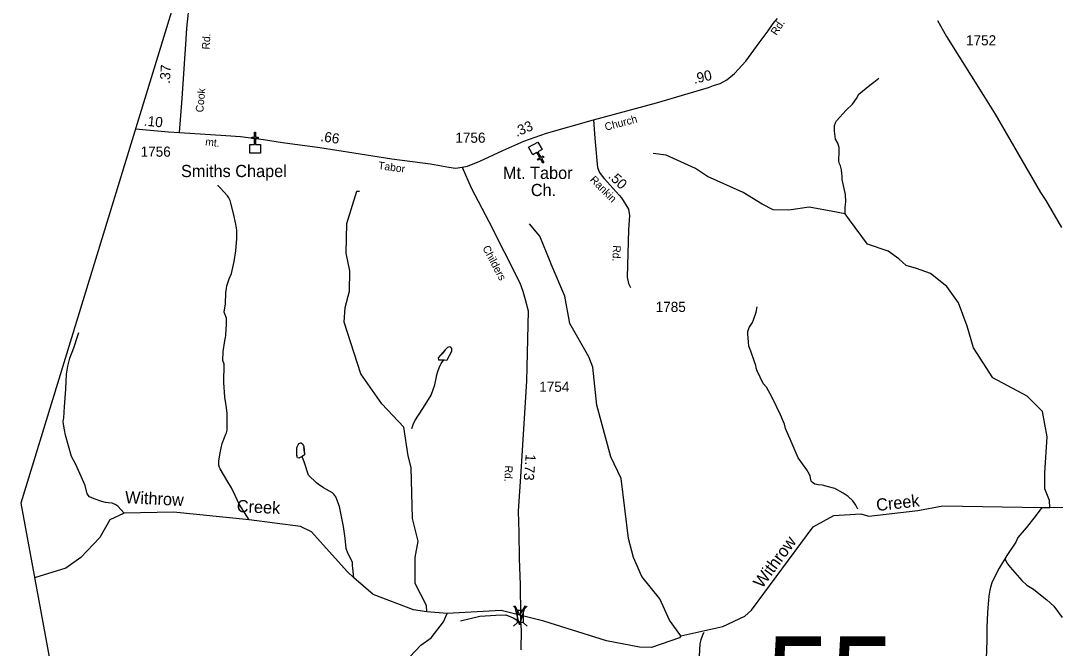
# Model space of a CAD drawing. Extents: x 1473865 to 1648260, y 639067 to 773536.
# Drawn here: x 1473865 to 1486617, y 702471 to 710204 of the extents above; entities that cross this region are included whole.
import ezdxf

# ---------------------------------------------------------------- set-up
doc = ezdxf.new("R2010")
doc.units = 0
for name, color, linetype in [('Exist Boundary Political CountyLine', 7, 'Continuous'), ('Exist Cultural Church CELL', 7, 'Continuous'), ('Exist Cultural Church Label', 7, 'Continuous'), ('Exist Hydrographic Creek Single Shore', 7, 'Continuous'), ('Exist Hydrographic Creek Single Shore Label', 7, 'Continuous'), ('Exist Hydrographic Misc Water Feature', 7, 'Continuous'), ('Exist Road Non-System Type 51', 7, 'Continuous'), ('Exist Road Secondary Mileage Hundredths English Label', 7, 'Continuous'), ('Exist Road Secondary Structure Standard Bridge Attributed CELL', 7, 'Continuous'), ('Exist Road Secondary Structure Standard Bridge CELL', 7, 'Continuous'), ('Exist Road Secondary Structure Standard Bridge Number Label', 7, 'Continuous'), ('Exist Road Secondary Type 41 Attributed', 7, 'Continuous'), ('Exist Road Secondary Type 51 Attributed', 7, 'Continuous'), ('Exist Road Secondary Type 51 Label', 7, 'Continuous'), ('Exist Road Secondary Type 51 Number Label', 7, 'Continuous')]:
    doc.layers.add(name, color=color, linetype=linetype)

msp = doc.modelspace()

# ---------------------------------------------------------------- linework, layer by layer
at = {"layer": 'Exist Boundary Political CountyLine'}
msp.add_lwpolyline([(1493930, 769716), (1473865, 704260), (1482487, 657504)], dxfattribs=at)
at = {"layer": 'Exist Cultural Church CELL'}
for points in [[(1476688, 708677), (1476745, 708677), (1476745, 708753), (1476713, 708753), (1476713, 708769), (1476745, 708769), (1476745, 708829), (1476761, 708829), (1476761, 708769), (1476793, 708769), (1476793, 708753), (1476761, 708753), (1476761, 708677), (1476819, 708677), (1476819, 708570), (1476688, 708570)], [(1480291, 708616), (1480241, 708588), (1480277, 708521), (1480305, 708537), (1480313, 708523), (1480285, 708507), (1480314, 708455), (1480300, 708447), (1480271, 708500), (1480243, 708484), (1480235, 708498), (1480263, 708514), (1480227, 708581), (1480176, 708553), (1480125, 708646), (1480240, 708709)]]:
    msp.add_lwpolyline(points, close=True, dxfattribs=at)
at = {"layer": 'Exist Hydrographic Creek Single Shore'}
msp.add_line((1479122, 702898), (1478872, 702920), dxfattribs=at)
for points in [[(1486549, 704207), (1486547, 704291), (1486488, 704436), (1486488, 704633), (1486515, 705076), (1486461, 705387), (1486269, 705579), (1485847, 705804), (1485610, 706175), (1485531, 706438), (1485422, 706726), (1485278, 706929), (1485079, 707088), (1484905, 707151), (1484779, 707189), (1484688, 707270), (1484557, 707363), (1484302, 707452), (1484081, 707749), (1484026, 707823), (1483875, 707851), (1483584, 707906), (1483333, 707869), (1483141, 707873), (1483004, 707945), (1482770, 708087), (1482331, 708286), (1482183, 708381), (1481819, 708546), (1481661, 708566)], [(1486549, 704207), (1486958, 704214), (1487202, 704234), (1487475, 704401), (1488047, 704922), (1488185, 704991), (1488215, 705030), (1488251, 705058), (1488291, 705105), (1488389, 705182), (1488490, 705229), (1488570, 705251), (1488663, 705297), (1488861, 705407), (1490688, 706035)], [(1482002, 702624), (1482520, 702738), (1482790, 702867), (1482874, 702941), (1483634, 703969), (1483886, 704109), (1484220, 704128), (1484319, 704100), (1484921, 704167), (1485230, 704226), (1486450, 704205), (1486549, 704207)], [(1478872, 702920), (1478706, 702946), (1478211, 703132), (1477971, 703338), (1477890, 703418), (1477448, 703904), (1477315, 703972), (1476682, 704054), (1475750, 704147), (1475142, 704135), (1474965, 704053), (1474841, 703837), (1474607, 703590), (1474421, 703459), (1474035, 703338)], [(1474904, 698626), (1475235, 699070), (1475349, 699078), (1475603, 699201), (1475839, 699373), (1476125, 699535), (1476612, 699719), (1476807, 699873), (1477071, 700159), (1477228, 700339), (1477987, 701270), (1478159, 701572), (1478234, 701790), (1478464, 702025), (1478662, 702366), (1478798, 702511), (1478924, 702600), (1479078, 702798), (1479122, 702898)], [(1480312, 702804), (1479789, 702938), (1479122, 702898)], [(1482002, 702624), (1481985, 702598), (1481641, 702480), (1481491, 702483), (1481084, 702563), (1480312, 702804)]]:
    msp.add_lwpolyline(points, dxfattribs=at)
at = {"layer": 'Exist Hydrographic Misc Water Feature'}
for points in [[(1484026, 707823), (1484027, 707907), (1484037, 707971), (1484030, 708063), (1483992, 708248), (1483990, 708288), (1483987, 708320), (1483980, 708368), (1483968, 708416), (1483957, 708440), (1483950, 708473), (1483950, 708512), (1483951, 708560), (1483952, 708640), (1483937, 708693), (1483906, 708745), (1483896, 708841), (1483895, 708873), (1483897, 708913), (1483908, 708945), (1483920, 708969), (1484041, 709102), (1484116, 709176), (1484167, 709244), (1484196, 709299), (1484330, 709409), (1484379, 709448), (1484442, 709495)], [(1476682, 704054), (1476653, 704097), (1476556, 704247), (1476510, 704354), (1476463, 704446), (1476417, 704521), (1476324, 704681), (1476316, 704697), (1476308, 704729), (1476309, 704777), (1476322, 704878), (1476350, 704995), (1476379, 705067), (1476391, 705103), (1476400, 705127), (1476408, 705159), (1476411, 705191), (1476408, 705367), (1476398, 705463), (1476380, 705567), (1476367, 705747), (1476371, 705971), (1476356, 706015), (1476362, 706127), (1476380, 706258), (1476384, 706290), (1476389, 706298), (1476393, 706330), (1476402, 706466), (1476401, 706538), (1476374, 706614), (1476389, 706714), (1476394, 706850), (1476400, 706906), (1476404, 706937), (1476436, 707025), (1476465, 707088), (1476498, 707235), (1476516, 707367), (1476530, 707519), (1476531, 707574), (1476528, 707622), (1476518, 707695), (1476488, 707827), (1476454, 707956), (1476445, 707988), (1476431, 708020), (1476414, 708048), (1476322, 708144), (1476300, 708170), (1476300, 708178)], [(1478872, 702920), (1478865, 702996), (1478728, 703271), (1478726, 703589), (1478763, 703789), (1478693, 704072), (1478679, 704700), (1478640, 704842), (1478588, 705194), (1478318, 705482), (1478058, 705851), (1477853, 706489), (1477865, 706672), (1477919, 706872), (1477923, 707121), (1477877, 707339), (1477884, 707706), (1478008, 708104), (1478041, 708103)], [(1480390, 707236), (1480265, 707547), (1480135, 707700)], [(1482002, 702624), (1481863, 702817), (1481743, 703079), (1481522, 703356), (1481418, 703591), (1481355, 703825), (1481268, 704562), (1481139, 704831), (1480966, 705468), (1480916, 705935), (1480868, 706061), (1480633, 706472), (1480572, 706808), (1480404, 707202), (1480390, 707236)], [(1484183, 704183), (1484173, 704203), (1484158, 704235), (1484121, 704288), (1484064, 704341), (1484003, 704382), (1483899, 704440), (1483804, 704466), (1483764, 704475), (1483742, 704479), (1483694, 704484), (1483654, 704493), (1483623, 704513), (1483609, 704532), (1483600, 704566), (1483596, 704598), (1483589, 704614), (1483554, 704671), (1483448, 704817), (1483360, 705018), (1483291, 705179), (1483278, 705231), (1483228, 705346), (1483129, 705562), (1483056, 705687), (1483016, 705732), (1482943, 705889), (1482932, 705922), (1482932, 705930), (1482924, 705954), (1482909, 706002), (1482866, 706131), (1482841, 706195), (1482836, 706244), (1482829, 706347), (1482828, 706375), (1482845, 706423), (1482884, 706486), (1482898, 706518), (1482928, 706613), (1482941, 706677)], [(1475142, 704135), (1475061, 704221), (1475038, 704237), (1474992, 704258), (1474944, 704263), (1474912, 704268), (1474864, 704281), (1474771, 704314), (1474713, 704339), (1474684, 704375), (1474660, 704476), (1474545, 704734), (1474490, 704835), (1474419, 705096), (1474404, 705161), (1474393, 705233), (1474390, 705265), (1474391, 705289), (1474395, 705305), (1474402, 705382), (1474407, 705447), (1474421, 705664), (1474429, 705847), (1474446, 705947), (1474472, 706046), (1474522, 706173), (1474569, 706324), (1474582, 706364)], [(1479081, 706025), (1479088, 706024), (1479112, 706023), (1479120, 706027), (1479178, 706134), (1479178, 706166), (1479166, 706180), (1479151, 706184), (1479126, 706177), (1479098, 706147), (1479059, 706098), (1479009, 706050), (1479013, 706027), (1479081, 706025)], [(1479081, 706025), (1479088, 706024), (1479112, 706023), (1479120, 706027), (1479178, 706134), (1479178, 706166), (1479166, 706180), (1479151, 706184), (1479126, 706177), (1479098, 706147), (1479009, 706050), (1479013, 706027), (1479081, 706025)], [(1478687, 705177), (1478701, 705228), (1478724, 705275), (1478821, 705425), (1478891, 705536), (1478924, 705591), (1478970, 705718), (1478992, 705814), (1478992, 705830), (1479009, 705893), (1479032, 705949), (1479049, 705980), (1479081, 706025)], [(1477336, 704836), (1477318, 704826), (1477294, 704812), (1477278, 704819), (1477272, 704825), (1477271, 704843), (1477267, 704851), (1477268, 704939), (1477273, 704955), (1477285, 704978), (1477297, 704994), (1477313, 705004), (1477321, 705004), (1477343, 704985), (1477353, 704957), (1477352, 704941), (1477356, 704933), (1477356, 704917), (1477365, 704861), (1477363, 704855), (1477336, 704836)], [(1477336, 704836), (1477318, 704826), (1477294, 704812), (1477278, 704819), (1477272, 704825), (1477267, 704851), (1477268, 704939), (1477273, 704955), (1477285, 704978), (1477297, 704994), (1477313, 705004), (1477321, 705004), (1477343, 704985), (1477353, 704957), (1477365, 704861), (1477363, 704855), (1477336, 704836)], [(1477971, 703338), (1477958, 703459), (1477954, 703491), (1477955, 703531), (1477899, 703641), (1477878, 703700), (1477864, 703829), (1477843, 703973), (1477795, 704218), (1477749, 704336), (1477724, 704371), (1477708, 704385), (1477599, 704447), (1477532, 704492), (1477513, 704509), (1477414, 704604), (1477365, 704757), (1477336, 704836)], [(1486450, 704205), (1486368, 704096), (1486257, 703954), (1486157, 703834), (1486130, 703778), (1486019, 703615), (1485994, 703572)], [(1485994, 703572), (1485924, 703457), (1485840, 703289), (1485820, 703225), (1485811, 703185), (1485798, 703113), (1485793, 703065), (1485784, 702970), (1485780, 702906), (1485775, 702730), (1485773, 702586), (1485770, 702434), (1485765, 702362), (1485774, 702222), (1485754, 701979), (1485724, 701648), (1485705, 701599), (1485678, 701545), (1485662, 701520)], [(1485994, 703572), (1486029, 703513), (1486059, 703472), (1486204, 703305), (1486265, 703248), (1486348, 703199), (1486395, 703164), (1486513, 703066), (1486597, 702988), (1486702, 702850)], [(1482288, 702665), (1482277, 702652), (1482248, 702573), (1482235, 702525), (1482227, 702372)]]:
    msp.add_lwpolyline(points, dxfattribs=at)
at = {"layer": 'Exist Road Non-System Type 51'}
msp.add_lwpolyline([(1479284, 702810), (1479523, 702865), (1479723, 702879), (1479844, 702883), (1479936, 702846), (1480018, 702798)], dxfattribs=at)
at = {"layer": 'Exist Road Secondary Structure Standard Bridge Attributed CELL'}
msp.add_lwpolyline([(1480081, 702992), (1480015, 702758), (1479955, 702994), (1480017, 702880)], close=True, dxfattribs=at)
at = {"layer": 'Exist Road Secondary Structure Standard Bridge CELL'}
for p, q in [((1479989, 702942), (1479940, 702990)), ((1480058, 702942), (1480107, 702990)), ((1479940, 702742), (1479988, 702790)), ((1480108, 702742), (1480059, 702790))]:
    msp.add_line(p, q, dxfattribs=at)
msp.add_lwpolyline([(1479988, 702790), (1479988, 702942), (1480059, 702942), (1480059, 702790)], close=True, dxfattribs=at)
at = {"layer": 'Exist Road Secondary Type 41 Attributed'}
msp.add_lwpolyline([(1475824, 708828), (1475833, 708981), (1475856, 709247), (1475905, 709978), (1475912, 710112), (1475934, 710306), (1475954, 710411), (1475964, 710513), (1475971, 710635), (1475950, 710793)], dxfattribs=at)
at = {"layer": 'Exist Road Secondary Type 51 Attributed'}
for points in [[(1480926, 708983), (1481700, 709194), (1482344, 709383), (1482406, 709406), (1482487, 709432), (1482570, 709474), (1482664, 709553), (1482804, 709705), (1482965, 709933), (1483078, 710080), (1483141, 710169), (1483193, 710231)], [(1485165, 710208), (1485274, 710008), (1485730, 709281), (1485874, 709052), (1486434, 708088), (1486500, 707989), (1486573, 707860), (1486693, 707657)], [(1479307, 708398), (1479371, 708411), (1479525, 708474), (1479806, 708606), (1480065, 708719), (1480344, 708818), (1480926, 708983)], [(1480926, 708983), (1480941, 708755), (1480969, 708438), (1480974, 708394), (1481001, 708333), (1481030, 708289), (1481056, 708261), (1481242, 708053), (1481271, 708020), (1481358, 707882), (1481367, 707802), (1481356, 707628), (1481339, 707045), (1481356, 706966), (1481380, 706917)], [(1475279, 708873), (1475686, 708835), (1475824, 708828)], [(1475824, 708828), (1476394, 708790), (1476573, 708776), (1476857, 708742), (1477092, 708705), (1477553, 708640), (1477972, 708574), (1478441, 708504), (1478918, 708439), (1479143, 708398), (1479223, 708388), (1479307, 708398)], [(1479307, 708398), (1479419, 708144), (1479636, 707729), (1480016, 706973), (1480053, 706873), (1480083, 706770), (1480118, 706630), (1480098, 705763), (1480028, 704648), (1479996, 704159), (1480003, 703898), (1480010, 703579), (1480022, 703251), (1480026, 702883)], [(1480026, 702883), (1480027, 702801), (1480035, 702696), (1480030, 702453)]]:
    msp.add_lwpolyline(points, dxfattribs=at)

# ---------------------------------------------------------------- texts
at = {"layer": 'Exist Cultural Church Label'}
for s, p in [('Smiths Chapel', (1475841, 708277)), ('Mt. Tabor', (1479809, 708254)), ('Ch.', (1480153, 708043))]:
    msp.add_text(s, height=150, dxfattribs=at).set_placement(p)
at = {"layer": 'Exist Hydrographic Creek Single Shore Label'}
for s, rotation, p in [('Withrow', 357.1466, (1475148, 704260)), ('Creek', 357.1466, (1476526, 704151)), ('Creek', 6.3215, (1484418, 704161)), ('Withrow', 53.538, (1483003, 703200))]:
    msp.add_text(s, height=150, rotation=rotation, dxfattribs=at).set_placement(p)
at = {"layer": 'Exist Road Secondary Mileage Hundredths English Label'}
for s, rotation, p in [('.37', 86.185, (1475703, 709426)), ('.90', 13.3615, (1482168, 709425)), ('.10', 354.2009, (1475379, 708912)), ('.33', 23.1516, (1479978, 708771)), ('.66', 350.9835, (1477554, 708722)), ('.50', 316.1259, (1481098, 708277)), ('1.73', 265.5207, (1480090, 704867))]:
    msp.add_text(s, height=125, rotation=rotation, dxfattribs=at).set_placement(p)
at = {"layer": 'Exist Road Secondary Structure Standard Bridge Number Label'}
msp.add_text('55', height=1066.3, dxfattribs=at).set_placement((1483054, 701550))
at = {"layer": 'Exist Road Secondary Type 51 Label'}
for s, rotation, p in [('Rd.', 56.8842, (1483181, 710016)), ('Rd.', 86.185, (1476192, 709847)), ('Cook', 84.9737, (1476115, 709071)), ('Church', 14.8488, (1481077, 708847)), ('mt.', 353.2153, (1476136, 708669)), ('Tabor', 352.1638, (1478267, 708376)), ('Rankin', 314.7302, (1480875, 708237)), ('Childers', 297.941, (1479553, 707404)), ('Rd.', 267.3478, (1481167, 707438)), ('Rd.', 267.5329, (1479835, 704724))]:
    msp.add_text(s, height=95, rotation=rotation, dxfattribs=at).set_placement(p)
at = {"layer": 'Exist Road Secondary Type 51 Number Label'}
for s, p in [('1752', (1485516, 709900)), ('1756', (1479222, 708700)), ('1756', (1475343, 708528)), ('1785', (1481691, 706615)), ('1754', (1480256, 705631))]:
    msp.add_text(s, height=125, dxfattribs=at).set_placement(p)

doc.saveas('drawing.dxf')
